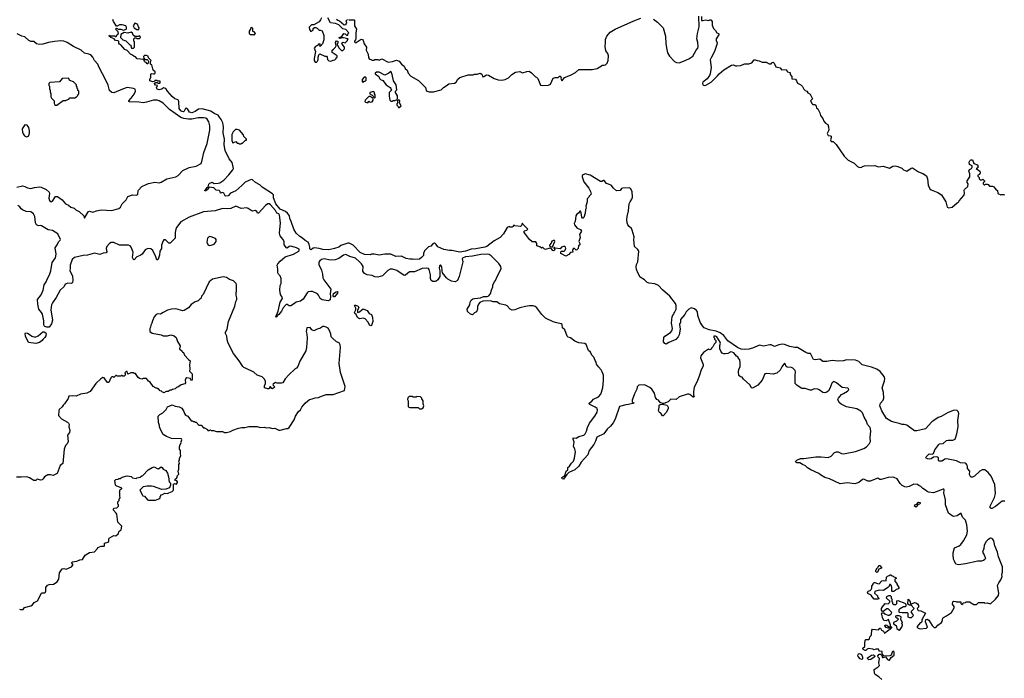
# Model space of a CAD drawing. Extents: x 2086813 to 2278017, y 548126 to 753336.
# Tile 368 of 461: x 2212413 to 2226553, y 669561 to 679022. Entities that reach past the tile are written whole.
import ezdxf

# ---------------------------------------------------------------- set-up
doc = ezdxf.new("R2010")
doc.units = 0

msp = doc.modelspace()

# ---------------------------------------------------------------- linework, layer by layer
at = {"layer": '0CON10XD'}
for points in [[(2216745, 679048), (2216735, 679020), (2216715, 678992), (2216635, 678950), (2216605, 678950), (2216572, 678915), (2216573, 678883), (2216592, 678852), (2216628, 678872), (2216630, 678895), (2216645, 678910), (2216665, 678910), (2216685, 678900), (2216715, 678870), (2216735, 678870), (2216755, 678860), (2216782, 678795), (2216782, 678735), (2216760, 678675), (2216742, 678658), (2216738, 678642), (2216725, 678640), (2216720, 678645), (2216730, 678655), (2216725, 678680), (2216718, 678672), (2216705, 678670), (2216688, 678652), (2216661, 678639), (2216642, 678615), (2216660, 678565), (2216642, 678465), (2216642, 678435), (2216654, 678414), (2216675, 678410), (2216690, 678425), (2216698, 678445), (2216698, 678485), (2216710, 678515), (2216725, 678530), (2216795, 678500), (2216818, 678498), (2216830, 678485), (2216832, 678452), (2216855, 678430), (2216882, 678428), (2216915, 678442), (2216940, 678445), (2216960, 678465), (2216960, 678475), (2216970, 678485), (2216970, 678505), (2216902, 678552), (2216900, 678585), (2216922, 678598), (2216950, 678625), (2216960, 678645), (2216950, 678695), (2216965, 678720), (2216980, 678715), (2216980, 678685), (2216970, 678675), (2216970, 678665), (2217001, 678611), (2217035, 678580), (2217055, 678580), (2217080, 678605), (2217080, 678625), (2217042, 678672), (2217040, 678685), (2217055, 678700), (2217085, 678690), (2217120, 678725), (2217120, 678735), (2217130, 678745), (2217065, 678760), (2217025, 678760), (2217018, 678752), (2217005, 678750), (2217000, 678765), (2217038, 678782), (2217068, 678822), (2217085, 678820), (2217105, 678800), (2217125, 678800), (2217130, 678825), (2217140, 678835), (2217095, 678880), (2217055, 678890), (2216997, 678947), (2216949, 678969), (2216877, 678977), (2216837, 679047)], [(2216965, 679030), (2216983, 679013), (2217007, 679007), (2217075, 678950), (2217100, 678955), (2217100, 678965), (2217110, 678975), (2217100, 679005), (2217123, 679027)], [(2217137, 679027), (2217145, 679020), (2217215, 679020), (2217220, 679015), (2217220, 678935), (2217252, 678885), (2217241, 678835), (2217242, 678748), (2217237, 678733), (2217220, 678715), (2217220, 678705), (2217233, 678693), (2217247, 678693), (2217315, 678740), (2217335, 678738), (2217348, 678725), (2217360, 678675), (2217392, 678625), (2217388, 678585), (2217416, 678525), (2217423, 678475), (2217437, 678457), (2217455, 678450), (2217475, 678440), (2217505, 678440), (2217515, 678450), (2217555, 678450), (2217575, 678440), (2217615, 678462), (2217704, 678414), (2217765, 678420), (2217825, 678439), (2217862, 678425), (2217894, 678384), (2217935, 678353), (2217951, 678321), (2217976, 678295), (2217994, 678254), (2218032, 678212), (2218140, 678150), (2218239, 678049), (2218252, 678005), (2218264, 677994), (2218295, 677988), (2218355, 677986), (2218465, 678016), (2218501, 678049), (2218540, 678070), (2218575, 678103), (2218655, 678112), (2218680, 678125), (2218704, 678166), (2218735, 678190), (2218855, 678230), (2218925, 678230), (2218945, 678238), (2218985, 678240), (2219025, 678256), (2219050, 678240), (2219062, 678202), (2219078, 678205), (2219115, 678230), (2219145, 678226), (2219225, 678176), (2219285, 678156), (2219335, 678152), (2219387, 678163), (2219434, 678186), (2219483, 678237), (2219535, 678269), (2219595, 678276), (2219635, 678260), (2219695, 678279), (2219731, 678281), (2219765, 678260), (2219822, 678202), (2219835, 678198), (2219855, 678178), (2219893, 678083), (2219917, 678077), (2220007, 678083), (2220036, 678095), (2220075, 678180), (2220105, 678192), (2220145, 678192), (2220165, 678210), (2220175, 678210), (2220187, 678197), (2220184, 678184), (2220192, 678152), (2220205, 678142), (2220237, 678193), (2220325, 678226), (2220393, 678265), (2220445, 678306), (2220635, 678308), (2220705, 678319), (2220785, 678370), (2220805, 678368), (2220828, 678375), (2220852, 678398), (2220866, 678434), (2220869, 678505), (2220858, 678535), (2220831, 678575), (2220819, 678635), (2220827, 678695), (2220824, 678736), (2220847, 678785), (2220895, 678842), (2220965, 678888), (2221235, 679008), (2221335, 679043)], [(2221515, 679029), (2221575, 678985), (2221653, 678903), (2221688, 678785), (2221694, 678675), (2221705, 678593), (2221716, 678545), (2221745, 678496), (2221815, 678423), (2221845, 678406), (2221886, 678404), (2221948, 678425), (2222025, 678462), (2222080, 678500), (2222126, 678585), (2222150, 678615), (2222156, 678635), (2222154, 678695), (2222138, 678745), (2222146, 678824), (2222172, 678918), (2222164, 679075)], [(2222207, 679067), (2222205, 679010), (2222225, 679010), (2222265, 679022), (2222305, 679012), (2222325, 679022), (2222339, 679019), (2222356, 678995), (2222359, 678945), (2222377, 678895), (2222406, 678866), (2222424, 678834), (2222450, 678825), (2222460, 678815), (2222417, 678745), (2222416, 678725), (2222428, 678688), (2222426, 678665), (2222389, 678565), (2222346, 678485)], [(2216578, 675755), (2216571, 675795), (2216558, 675828), (2216515, 675851), (2216475, 675885), (2216437, 675907), (2216384, 675955), (2216351, 676015), (2216314, 676125), (2216294, 676164), (2216286, 676205), (2216258, 676245), (2216228, 676268), (2216155, 676300), (2216090, 676375), (2216058, 676465), (2216058, 676505), (2216043, 676523), (2215895, 676615), (2215861, 676651), (2215800, 676685), (2215755, 676721), (2215735, 676727), (2215651, 676689), (2215605, 676638), (2215518, 676565), (2215475, 676544), (2215442, 676528), (2215405, 676490), (2215375, 676488), (2215365, 676490), (2215345, 676528), (2215325, 676538), (2215295, 676530), (2215290, 676555), (2215278, 676568), (2215233, 676573), (2215199, 676609), (2215132, 676618), (2215115, 676583), (2215085, 676562), (2215072, 676565), (2215073, 676575), (2215087, 676583), (2215105, 676613), (2215120, 676620), (2215130, 676660), (2215145, 676676), (2215175, 676687), (2215205, 676670), (2215265, 676676), (2215285, 676681), (2215345, 676715), (2215416, 676794), (2215474, 676865), (2215482, 676885), (2215462, 676972), (2215422, 677025), (2215366, 677145), (2215350, 677225), (2215353, 677307), (2215337, 677395), (2215338, 677485), (2215331, 677541), (2215308, 677588), (2215275, 677634), (2215261, 677651), (2215206, 677675), (2215159, 677709), (2215035, 677740), (2214983, 677737), (2214935, 677704), (2214885, 677684), (2214853, 677693), (2214825, 677740), (2214805, 677749), (2214793, 677745), (2214774, 677706), (2214765, 677699), (2214745, 677701), (2214725, 677714), (2214702, 677745), (2214700, 677845), (2214694, 677864), (2214675, 677877), (2214642, 677885), (2214605, 677918), (2214537, 677995), (2214514, 678034), (2214477, 678043), (2214453, 678025), (2214415, 678014), (2214386, 678025), (2214380, 678045), (2214390, 678075), (2214365, 678082), (2214348, 678105), (2214348, 678112), (2214365, 678122), (2214385, 678120), (2214395, 678110), (2214425, 678110), (2214430, 678115), (2214428, 678138), (2214395, 678140), (2214385, 678150), (2214355, 678150), (2214348, 678132), (2214325, 678128), (2214284, 678144), (2214282, 678165), (2214294, 678195), (2214295, 678240), (2214305, 678250), (2214335, 678242), (2214350, 678245), (2214360, 678255), (2214360, 678275), (2214330, 678295), (2214310, 678375), (2214290, 678385), (2214290, 678415), (2214300, 678435), (2214262, 678472), (2214258, 678498), (2214235, 678510), (2214203, 678507), (2214190, 678495), (2214195, 678470), (2214212, 678452), (2214245, 678450), (2214258, 678438), (2214262, 678425), (2214255, 678390), (2214245, 678390), (2214227, 678407), (2214215, 678410), (2214203, 678423), (2214195, 678450), (2214102, 678462), (2214078, 678488), (2214055, 678492), (2214035, 678512), (2214002, 678525), (2213955, 678580), (2213922, 678595), (2213865, 678660), (2213845, 678670), (2213838, 678685), (2213837, 678707), (2213825, 678720), (2213790, 678725), (2213768, 678748), (2213720, 678765), (2213700, 678785), (2213705, 678800), (2213715, 678790), (2213775, 678790), (2213785, 678780), (2213798, 678782), (2213810, 678795), (2213812, 678808), (2213830, 678825), (2213828, 678848), (2213790, 678885), (2213802, 678898), (2213835, 678880), (2213843, 678887), (2213865, 678888), (2213905, 678872), (2213940, 678885), (2213947, 678893), (2213948, 678915), (2213935, 678932), (2213885, 678950), (2213845, 678950), (2213815, 678930), (2213805, 678930), (2213758, 678995), (2213750, 679025)], [(2214125, 678880), (2214130, 678905), (2214118, 678918), (2214106, 678956), (2214065, 678972), (2214042, 678935), (2214058, 678905), (2214095, 678880), (2214125, 678880)], [(2215775, 678802), (2215800, 678825), (2215778, 678848), (2215762, 678852), (2215760, 678895), (2215745, 678910), (2215730, 678895), (2215730, 678885), (2215710, 678855), (2215710, 678825), (2215725, 678810), (2215765, 678810), (2215775, 678802)], [(2212374, 676616), (2212455, 676634), (2212485, 676628), (2212525, 676607), (2212575, 676598), (2212625, 676611), (2212695, 676619), (2212722, 676615), (2212795, 676582), (2212837, 676545), (2212843, 676525), (2212832, 676458), (2212839, 676425), (2212849, 676409), (2212865, 676407), (2212885, 676417), (2212926, 676484), (2212955, 676483), (2213024, 676435), (2213069, 676379), (2213115, 676356), (2213145, 676331), (2213195, 676314), (2213221, 676291), (2213265, 676269), (2213332, 676205), (2213345, 676170), (2213398, 676262), (2213415, 676274), (2213465, 676258), (2213515, 676276), (2213585, 676289), (2213735, 676282), (2213835, 676309), (2213860, 676330), (2213884, 676375), (2213940, 676435), (2213965, 676483), (2214035, 676507), (2214097, 676503), (2214110, 676515), (2214112, 676562), (2214118, 676575), (2214166, 676624), (2214228, 676655), (2214265, 676669), (2214355, 676686), (2214415, 676681), (2214445, 676689), (2214525, 676735), (2214655, 676766), (2214689, 676785), (2214755, 676855), (2214845, 676899), (2214945, 676920), (2215018, 676955), (2215030, 676985), (2215056, 677115), (2215104, 677245), (2215144, 677435), (2215144, 677495), (2215131, 677555), (2215104, 677595), (2215085, 677606), (2215055, 677613), (2214975, 677612), (2214885, 677594), (2214835, 677592), (2214772, 677602), (2214725, 677619), (2214563, 677733), (2214475, 677822), (2214415, 677856), (2214385, 677866), (2214334, 677864), (2214235, 677836), (2214185, 677830), (2214122, 677838), (2213990, 677840), (2213980, 677845), (2213980, 677855), (2214015, 677893), (2214056, 677954), (2214077, 677995), (2214073, 678023), (2214045, 678036), (2213955, 678046), (2213887, 678025), (2213765, 677970), (2213735, 677976), (2213701, 678005), (2213685, 678082), (2213652, 678152), (2213554, 678334), (2213535, 678385), (2213486, 678435), (2213463, 678483), (2213435, 678516), (2213408, 678528), (2213345, 678542), (2213298, 678585), (2213188, 678638), (2213095, 678694), (2213045, 678713), (2213005, 678718), (2212915, 678710), (2212826, 678694), (2212745, 678669), (2212695, 678668), (2212654, 678674), (2212615, 678710), (2212575, 678711), (2212545, 678724), (2212485, 678778), (2212445, 678784), (2212375, 678820)], [(2214045, 678612), (2214060, 678625), (2214060, 678705), (2214050, 678715), (2214052, 678748), (2214065, 678760), (2214085, 678760), (2214095, 678750), (2214135, 678750), (2214148, 678765), (2214145, 678780), (2214135, 678788), (2214115, 678780), (2214065, 678780), (2214042, 678802), (2214035, 678830), (2214015, 678842), (2213965, 678828), (2213915, 678840), (2213865, 678810), (2213862, 678765), (2213875, 678750), (2213893, 678733), (2213935, 678720), (2213995, 678660), (2214010, 678655), (2214013, 678623), (2214020, 678615), (2214045, 678612)], [(2222346, 678485), (2222331, 678445), (2222342, 678335), (2222328, 678245), (2222319, 678221), (2222286, 678174), (2222226, 678125), (2222219, 678105), (2222225, 678088), (2222235, 678080), (2222245, 678077), (2222265, 678083), (2222345, 678127), (2222436, 678214), (2222458, 678245), (2222525, 678302), (2222635, 678370), (2222665, 678372), (2222695, 678358), (2222713, 678357), (2222766, 678364), (2222827, 678387), (2222885, 678388), (2222928, 678402), (2222963, 678445), (2222975, 678446), (2223004, 678434), (2223035, 678432), (2223075, 678412), (2223135, 678410), (2223175, 678390), (2223205, 678390), (2223215, 678402), (2223235, 678410), (2223247, 678397), (2223273, 678343), (2223335, 678330), (2223355, 678302), (2223420, 678305), (2223440, 678275), (2223480, 678265), (2223480, 678235), (2223502, 678205), (2223502, 678172), (2223555, 678167), (2223570, 678145), (2223581, 678111), (2223630, 678085), (2223655, 678060), (2223676, 678026), (2223694, 678004), (2223718, 677995), (2223731, 677971), (2223765, 677950), (2223797, 677885), (2223772, 677855), (2223792, 677812), (2223805, 677802), (2223830, 677805), (2223845, 677792), (2223858, 677758), (2223875, 677740), (2223904, 677684), (2223916, 677646), (2223946, 677605), (2223962, 677565), (2223984, 677534), (2224017, 677517), (2224028, 677485), (2224032, 677435), (2224011, 677385), (2224025, 677360), (2224056, 677356), (2224065, 677350), (2224067, 677325), (2224057, 677295), (2224065, 677270), (2224095, 677272), (2224140, 677230), (2224255, 677060), (2224310, 677005), (2224395, 676959), (2224443, 676913), (2224475, 676901), (2224505, 676903), (2224518, 676915), (2224545, 676923), (2224695, 676928), (2224745, 676908), (2224816, 676916), (2224905, 676888), (2224954, 676916), (2224985, 676924), (2225025, 676914), (2225082, 676888), (2225106, 676866), (2225155, 676848), (2225215, 676890), (2225235, 676892), (2225320, 676835), (2225382, 676812), (2225435, 676778), (2225449, 676735), (2225462, 676645), (2225484, 676594), (2225505, 676577), (2225599, 676539), (2225653, 676505), (2225716, 676405), (2225735, 676330), (2225755, 676321), (2225805, 676330), (2225875, 676392), (2225895, 676400), (2225905, 676420), (2225971, 676499), (2225980, 676525), (2225978, 676575), (2225982, 676585), (2226028, 676625), (2226032, 676665), (2226022, 676685), (2226022, 676705), (2226058, 676765), (2226056, 676806), (2226044, 676846), (2226055, 676870), (2226080, 676885), (2226092, 676905), (2226090, 676925), (2226055, 676940), (2226050, 676975), (2226057, 676993), (2226075, 677010), (2226095, 677010), (2226117, 676957), (2226167, 676935), (2226176, 676904), (2226165, 676890), (2226150, 676885), (2226202, 676845), (2226208, 676822), (2226195, 676800), (2226175, 676790), (2226173, 676775), (2226190, 676755), (2226192, 676735), (2226205, 676720), (2226235, 676720), (2226245, 676730), (2226270, 676705), (2226268, 676692), (2226250, 676685), (2226250, 676665), (2226265, 676650), (2226275, 676650), (2226285, 676660), (2226305, 676660), (2226320, 676655), (2226343, 676633), (2226385, 676630), (2226405, 676620), (2226415, 676600), (2226435, 676580), (2226455, 676570), (2226460, 676525), (2226505, 676508), (2226515, 676512), (2226545, 676510), (2226555, 676500)], [(2212945, 677793), (2213035, 677860), (2213075, 677860), (2213082, 677868), (2213118, 677882), (2213135, 677900), (2213205, 677900), (2213228, 677912), (2213248, 677932), (2213250, 677945), (2213260, 677955), (2213260, 677995), (2213250, 678005), (2213250, 678025), (2213240, 678035), (2213240, 678055), (2213230, 678065), (2213227, 678087), (2213185, 678130), (2213135, 678150), (2213112, 678182), (2213023, 678177), (2212985, 678130), (2212845, 678120), (2212830, 678105), (2212830, 678075), (2212840, 678065), (2212840, 678025), (2212850, 678015), (2212850, 677985), (2212860, 677955), (2212860, 677915), (2212870, 677895), (2212910, 677855), (2212908, 677825), (2212915, 677802), (2212925, 677793), (2212945, 677793)], [(2217345, 678120), (2217362, 678138), (2217375, 678140), (2217390, 678155), (2217387, 678187), (2217375, 678200), (2217360, 678195), (2217332, 678165), (2217330, 678135), (2217345, 678120)], [(2217765, 677850), (2217775, 677860), (2217805, 677860), (2217812, 677868), (2217828, 677872), (2217838, 677892), (2217838, 677928), (2217810, 677975), (2217810, 677995), (2217828, 678015), (2217819, 678085), (2217779, 678145), (2217763, 678235), (2217750, 678275), (2217742, 678278), (2217716, 678254), (2217655, 678223), (2217575, 678268), (2217535, 678270), (2217520, 678255), (2217520, 678245), (2217570, 678205), (2217580, 678175), (2217593, 678163), (2217629, 678149), (2217678, 678085), (2217735, 678048), (2217743, 678035), (2217752, 678008), (2217720, 677975), (2217720, 677925), (2217730, 677865), (2217745, 677852), (2217765, 677850)], [(2217415, 677830), (2217425, 677850), (2217435, 677840), (2217455, 677838), (2217476, 677844), (2217490, 677865), (2217488, 677888), (2217445, 677920), (2217425, 677920), (2217373, 677867), (2217372, 677845), (2217380, 677835), (2217415, 677830)], [(2217515, 677900), (2217520, 677905), (2217520, 677945), (2217510, 677955), (2217508, 677978), (2217495, 677990), (2217442, 677978), (2217440, 677955), (2217475, 677940), (2217490, 677925), (2217492, 677912), (2217502, 677902), (2217515, 677900)], [(2217865, 677760), (2217890, 677785), (2217868, 677828), (2217870, 677855), (2217855, 677870), (2217840, 677855), (2217840, 677825), (2217830, 677815), (2217830, 677795), (2217850, 677775), (2217852, 677762), (2217865, 677760)], [(2212511, 677341), (2212525, 677342), (2212542, 677355), (2212552, 677395), (2212552, 677425), (2212542, 677472), (2212535, 677490), (2212520, 677505), (2212485, 677510), (2212450, 677455), (2212453, 677405), (2212462, 677382), (2212484, 677354), (2212511, 677341)], [(2215595, 677240), (2215602, 677248), (2215615, 677250), (2215655, 677290), (2215668, 677292), (2215670, 677305), (2215630, 677345), (2215625, 677370), (2215568, 677435), (2215535, 677447), (2215510, 677445), (2215477, 677413), (2215460, 677375), (2215458, 677285), (2215475, 677250), (2215482, 677258), (2215515, 677270), (2215535, 677250), (2215555, 677250), (2215565, 677240), (2215595, 677240)], [(2226562, 672108), (2226525, 672107), (2226425, 672028), (2226375, 671999), (2226365, 672000), (2226352, 672012), (2226350, 672035), (2226411, 672159), (2226426, 672216), (2226416, 672345), (2226365, 672466), (2226320, 672520), (2226275, 672554), (2226235, 672556), (2226203, 672537), (2226125, 672466), (2226095, 672452), (2226075, 672451), (2226055, 672490), (2226056, 672535), (2226023, 672575), (2226027, 672605), (2226020, 672625), (2226005, 672642), (2225990, 672650), (2225925, 672658), (2225865, 672684), (2225724, 672716), (2225699, 672711), (2225682, 672695), (2225655, 672682), (2225615, 672680), (2225608, 672688), (2225609, 672729), (2225595, 672739), (2225575, 672743), (2225535, 672740), (2225502, 672715), (2225482, 672708), (2225448, 672715), (2225430, 672725), (2225427, 672735), (2225432, 672745), (2225475, 672784), (2225515, 672783), (2225538, 672792), (2225556, 672845), (2225615, 672918), (2225625, 672928), (2225674, 672936), (2225725, 672976), (2225745, 672981), (2225815, 672980), (2225846, 672995), (2225873, 673075), (2225893, 673175), (2225885, 673265), (2225898, 673365), (2225889, 673395), (2225875, 673408), (2225835, 673412), (2225745, 673380), (2225648, 673322), (2225605, 673307), (2225541, 673265), (2225514, 673245), (2225423, 673147), (2225296, 673114), (2225265, 673118), (2225154, 673196), (2225115, 673206), (2225085, 673206), (2225045, 673224), (2224988, 673238), (2224935, 673251), (2224861, 673295), (2224795, 673404), (2224766, 673475), (2224776, 673515), (2224815, 673555), (2224825, 673585), (2224818, 673668), (2224798, 673735), (2224833, 673835), (2224837, 673865), (2224827, 673895), (2224770, 673970), (2224725, 674001), (2224645, 674030), (2224512, 674062), (2224465, 674114), (2224415, 674129), (2224285, 674135), (2224244, 674124), (2224165, 674118), (2224082, 674128), (2224005, 674112), (2223945, 674114), (2223905, 674148), (2223835, 674138), (2223815, 674142), (2223768, 674228), (2223735, 674229), (2223705, 674241), (2223585, 674312), (2223545, 674312), (2223475, 674328), (2223395, 674358), (2223365, 674359), (2223315, 674350), (2223255, 674326), (2223205, 674350), (2223185, 674353), (2223095, 674333), (2223038, 674345), (2222938, 674302), (2222885, 674289), (2222825, 674285), (2222775, 674291), (2222721, 674315), (2222581, 674411), (2222525, 674485), (2222475, 674525), (2222415, 674549), (2222315, 674565), (2222243, 674595), (2222217, 674625), (2222187, 674675), (2222153, 674775), (2222146, 674825), (2222135, 674845), (2222105, 674871), (2222055, 674881), (2222025, 674864), (2221985, 674826), (2221965, 674789), (2221905, 674715), (2221902, 674675), (2221888, 674642), (2221900, 674575), (2221886, 674495), (2221871, 674465), (2221835, 674426), (2221735, 674386), (2221695, 674361), (2221679, 674369), (2221658, 674395), (2221664, 674455), (2221676, 674475), (2221761, 674529), (2221779, 674551), (2221786, 674585), (2221774, 674665), (2221781, 674759), (2221822, 674825), (2221840, 674865), (2221842, 674915), (2221833, 674945), (2221749, 675049), (2221645, 675142), (2221585, 675205), (2221535, 675227), (2221455, 675237), (2221425, 675248), (2221386, 675285), (2221325, 675323), (2221295, 675374), (2221272, 675435), (2221268, 675472), (2221273, 675505), (2221290, 675545), (2221306, 675695), (2221292, 675722), (2221244, 675765), (2221233, 675863), (2221237, 675905), (2221211, 676001), (2221201, 676025), (2221165, 676050), (2221146, 676076), (2221137, 676105), (2221134, 676145), (2221139, 676195), (2221158, 676275), (2221168, 676375), (2221179, 676405), (2221205, 676445), (2221214, 676475), (2221207, 676555), (2221185, 676599), (2221165, 676607), (2221075, 676604), (2221054, 676596), (2221035, 676570), (2220985, 676566), (2220941, 676601), (2220905, 676643), (2220840, 676670), (2220805, 676710), (2220795, 676712), (2220772, 676698), (2220755, 676697), (2220605, 676789), (2220534, 676806), (2220503, 676795), (2220493, 676785), (2220489, 676765), (2220513, 676693), (2220585, 676600), (2220610, 676555), (2220620, 676515), (2220598, 676492), (2220590, 676485), (2220588, 676472), (2220563, 676447), (2220562, 676405), (2220542, 676345), (2220547, 676315), (2220537, 676295), (2220536, 676244), (2220515, 676180), (2220505, 676170), (2220495, 676172), (2220488, 676185), (2220476, 676246), (2220465, 676270), (2220455, 676270), (2220436, 676244), (2220412, 676228), (2220400, 676205), (2220390, 676125), (2220377, 676093), (2220380, 676075), (2220417, 676027), (2220465, 676008), (2220480, 675985), (2220453, 675935), (2220460, 675895), (2220442, 675835), (2220457, 675805), (2220455, 675790), (2220438, 675772), (2220432, 675735), (2220415, 675718), (2220403, 675713), (2220375, 675738), (2220361, 675729), (2220352, 675705), (2220358, 675682), (2220325, 675680), (2220299, 675651), (2220255, 675623), (2220183, 675665), (2220184, 675686), (2220192, 675698), (2220232, 675698), (2220249, 675711), (2220256, 675735), (2220250, 675755), (2220235, 675769), (2220194, 675756), (2220175, 675730), (2220105, 675740), (2220095, 675750), (2220085, 675750), (2220082, 675742), (2220100, 675725), (2220095, 675710), (2220085, 675703), (2220070, 675705), (2220050, 675730), (2220025, 675738), (2219965, 675723), (2219945, 675730), (2219925, 675750), (2219915, 675750), (2219905, 675740), (2219885, 675760), (2219840, 675775), (2219840, 675805), (2219825, 675830), (2219775, 675830), (2219734, 675864), (2219675, 675942), (2219658, 675965), (2219658, 675982), (2219665, 675990), (2219695, 676000), (2219710, 676015), (2219640, 676085), (2219635, 676100), (2219623, 676087), (2219620, 676065), (2219605, 676050), (2219525, 676060), (2219518, 676068), (2219505, 676070), (2219498, 676052), (2219485, 676040), (2219458, 676042), (2219445, 676050), (2219415, 676038), (2219361, 675945), (2219315, 675895), (2219225, 675845), (2219120, 675765), (2219095, 675754), (2218965, 675730), (2218895, 675728), (2218815, 675697), (2218735, 675683), (2218617, 675707), (2218585, 675706), (2218505, 675722), (2218417, 675757), (2218394, 675795), (2218375, 675812), (2218365, 675813), (2218345, 675804), (2218319, 675771), (2218283, 675757), (2218226, 675704), (2218211, 675665), (2218211, 675635), (2218184, 675605), (2218155, 675583), (2218075, 675578), (2218055, 675584), (2218015, 675581), (2217965, 675592), (2217895, 675624), (2217815, 675619), (2217745, 675654), (2217655, 675656), (2217575, 675639), (2217504, 675654), (2217467, 675653), (2217445, 675643), (2217365, 675651), (2217305, 675679), (2217202, 675782), (2217145, 675814), (2217125, 675813), (2217025, 675777), (2216995, 675755), (2216935, 675734), (2216855, 675715), (2216765, 675719), (2216715, 675735), (2216645, 675746), (2216628, 675742), (2216605, 675720), (2216595, 675718), (2216582, 675732), (2216578, 675755)], [(2212992, 675135), (2212938, 675032), (2212883, 674957), (2212868, 674925), (2212861, 674855), (2212886, 674705), (2212871, 674655), (2212835, 674607), (2212805, 674606), (2212775, 674614), (2212764, 674625), (2212758, 674645), (2212762, 674695), (2212741, 674791), (2212728, 674818), (2212688, 674865), (2212672, 674935), (2212670, 675005), (2212722, 675068), (2212752, 675135), (2212766, 675215), (2212794, 675256), (2212813, 675305), (2212842, 675355), (2212862, 675415), (2212878, 675535), (2212927, 675603), (2212938, 675652), (2212920, 675745), (2212950, 675790), (2212968, 675832), (2212996, 675854), (2213000, 675865), (2212960, 675945), (2212885, 675993), (2212824, 676004), (2212725, 676059), (2212705, 676064), (2212685, 676061), (2212655, 676073), (2212639, 676105), (2212632, 676195), (2212609, 676235), (2212572, 676262), (2212505, 676268), (2212455, 676290), (2212436, 676305), (2212416, 676336), (2212385, 676353)], [(2223557, 672675), (2223572, 672695), (2223625, 672720), (2223675, 672720), (2223845, 672744), (2223924, 672744), (2224025, 672734), (2224066, 672754), (2224114, 672806), (2224144, 672816), (2224165, 672813), (2224215, 672790), (2224245, 672788), (2224415, 672820), (2224537, 672863), (2224575, 672887), (2224617, 672935), (2224630, 672965), (2224628, 673018), (2224637, 673115), (2224629, 673165), (2224589, 673205), (2224574, 673255), (2224541, 673311), (2224516, 673375), (2224495, 673401), (2224435, 673434), (2224285, 673459), (2224209, 673499), (2224184, 673524), (2224162, 673565), (2224170, 673585), (2224215, 673640), (2224242, 673652), (2224300, 673685), (2224320, 673705), (2224318, 673718), (2224305, 673728), (2224225, 673740), (2224145, 673807), (2224115, 673820), (2224095, 673820), (2224075, 673802), (2224049, 673725), (2224030, 673690), (2224005, 673670), (2223978, 673662), (2223945, 673668), (2223895, 673706), (2223875, 673713), (2223822, 673718), (2223785, 673700), (2223765, 673699), (2223695, 673723), (2223645, 673724), (2223635, 673729), (2223573, 673773), (2223551, 673795), (2223549, 673915), (2223556, 673965), (2223550, 673985), (2223515, 674016), (2223495, 674026), (2223435, 674029), (2223421, 674041), (2223405, 674080), (2223395, 674090), (2223356, 674034), (2223335, 673988), (2223288, 673945), (2223235, 673931), (2223145, 673940), (2223113, 673937), (2223078, 673842), (2223015, 673772), (2222935, 673730), (2222922, 673735), (2222900, 673775), (2222808, 673858), (2222788, 673885), (2222763, 673893), (2222743, 673913), (2222734, 673965), (2222739, 673995), (2222759, 674041), (2222760, 674095), (2222757, 674137), (2222730, 674165), (2222730, 674175), (2222705, 674188), (2222667, 674237), (2222645, 674248), (2222625, 674249), (2222585, 674226), (2222545, 674220), (2222525, 674220), (2222502, 674232), (2222480, 674260), (2222470, 674295), (2222469, 674341), (2222479, 674375), (2222475, 674390), (2222426, 674465), (2222408, 674475), (2222384, 674476), (2222380, 674455), (2222390, 674445), (2222390, 674435), (2222410, 674415), (2222410, 674385), (2222385, 674360), (2222368, 674322), (2222350, 674305), (2222345, 674290), (2222325, 674282), (2222305, 674288), (2222275, 674272), (2222235, 674242), (2222194, 674195), (2222191, 674165), (2222227, 674067), (2222228, 674045), (2222198, 673992), (2222177, 673915), (2222142, 673825), (2222100, 673745), (2222088, 673675), (2222089, 673635), (2222098, 673608), (2222095, 673598), (2222085, 673600), (2222038, 673638), (2222025, 673644), (2222005, 673641), (2221883, 673607), (2221840, 673565), (2221765, 673572), (2221728, 673532), (2221665, 673510), (2221645, 673509), (2221612, 673522), (2221589, 673559), (2221565, 673568), (2221546, 673596), (2221528, 673655), (2221490, 673715), (2221465, 673741), (2221385, 673776), (2221305, 673773), (2221282, 673748), (2221276, 673714), (2221243, 673647), (2221209, 673555), (2221211, 673531), (2221238, 673512), (2221156, 673494), (2221118, 673492), (2221027, 673465), (2220967, 673285), (2220938, 673232), (2220896, 673185), (2220850, 673140), (2220803, 673075), (2220701, 673025), (2220684, 672966), (2220660, 672920), (2220589, 672835), (2220579, 672785), (2220570, 672770), (2220475, 672666), (2220441, 672609), (2220385, 672556), (2220301, 672519), (2220271, 672489), (2220225, 672420), (2220202, 672425), (2220198, 672445), (2220244, 672476), (2220259, 672535), (2220283, 672555), (2220285, 672588), (2220309, 672611), (2220336, 672654), (2220365, 672680), (2220381, 672725), (2220393, 672815), (2220386, 672855), (2220366, 672895), (2220374, 672955), (2220361, 672995), (2220363, 673015), (2220405, 673010), (2220445, 673036), (2220515, 673056), (2220535, 673072), (2220555, 673110), (2220569, 673165), (2220595, 673228), (2220675, 673325), (2220706, 673384), (2220711, 673415), (2220705, 673435), (2220677, 673457), (2220603, 673495), (2220592, 673505), (2220592, 673515), (2220628, 673542), (2220655, 673572), (2220724, 673605), (2220758, 673642), (2220787, 673735), (2220798, 673838), (2220796, 673915), (2220780, 673965), (2220764, 673994), (2220724, 674034), (2220697, 674075), (2220692, 674105), (2220676, 674126), (2220658, 674175), (2220632, 674202), (2220610, 674245), (2220582, 674272), (2220550, 674355), (2220530, 674370), (2220445, 674380), (2220385, 674404), (2220322, 674452), (2220292, 674462), (2220275, 674478), (2220240, 674565), (2220210, 674595), (2220202, 674642), (2220190, 674655), (2220125, 674667), (2220075, 674684), (2219965, 674736), (2219910, 674785), (2219842, 674882), (2219815, 674900), (2219785, 674910), (2219735, 674911), (2219675, 674902), (2219595, 674882), (2219525, 674856), (2219485, 674851), (2219457, 674865), (2219415, 674912), (2219395, 674922), (2219305, 674942), (2219267, 674967), (2219215, 674970), (2219175, 674983), (2219065, 674979), (2219020, 674960), (2219002, 674938), (2218988, 674902), (2218990, 674865), (2218975, 674828), (2218945, 674810), (2218915, 674782), (2218885, 674790), (2218842, 674832), (2218838, 674865), (2218877, 674925), (2218883, 674965), (2218897, 674993), (2218920, 675010), (2218944, 675016), (2219033, 675027), (2219074, 675046), (2219125, 675048), (2219150, 675055), (2219178, 675095), (2219183, 675127), (2219207, 675183), (2219208, 675212), (2219230, 675255), (2219248, 675275), (2219270, 675335), (2219327, 675445), (2219322, 675475), (2219295, 675522), (2219182, 675632), (2219155, 675650), (2219135, 675656), (2219035, 675649), (2218917, 675623), (2218815, 675616), (2218774, 675595), (2218769, 675585), (2218775, 675545), (2218760, 675465), (2218723, 675335), (2218699, 675275), (2218665, 675258), (2218615, 675265), (2218563, 675293), (2218543, 675313), (2218487, 675385), (2218478, 675415), (2218476, 675474), (2218455, 675500), (2218444, 675485), (2218438, 675455), (2218446, 675415), (2218446, 675335), (2218418, 675285), (2218396, 675264), (2218381, 675259), (2218345, 675261), (2218324, 675275), (2218312, 675305), (2218313, 675355), (2218292, 675432), (2218285, 675446), (2218254, 675454), (2218195, 675450), (2218085, 675400), (2218012, 675398), (2217955, 675354), (2217935, 675346), (2217829, 675419), (2217765, 675438), (2217735, 675439), (2217699, 675421), (2217625, 675342), (2217555, 675322), (2217515, 675328), (2217475, 675348), (2217405, 675356), (2217365, 675376), (2217342, 675412), (2217344, 675475), (2217323, 675515), (2217295, 675546), (2217235, 675597), (2217152, 675622), (2217095, 675651), (2217065, 675639), (2216998, 675592), (2216945, 675573), (2216875, 675567), (2216785, 675587), (2216745, 675578), (2216722, 675558), (2216711, 675539), (2216710, 675505), (2216748, 675425), (2216763, 675365), (2216768, 675315), (2216779, 675285), (2216880, 675150), (2216870, 675085), (2216878, 675045), (2216870, 675000), (2216845, 674986), (2216755, 674996), (2216728, 675015), (2216705, 675065), (2216690, 675085), (2216617, 675117), (2216595, 675120), (2216558, 675112), (2216540, 675100), (2216484, 675006), (2216445, 674980), (2216385, 674966), (2216345, 674934), (2216305, 674913), (2216282, 674912), (2216255, 674930), (2216241, 674929), (2216198, 674882), (2216175, 674836), (2216135, 674786), (2216111, 674769), (2216105, 674753), (2216095, 674748), (2216091, 674755), (2216127, 674834), (2216153, 674965), (2216187, 675015), (2216182, 675035), (2216158, 675075), (2216150, 675135), (2216156, 675205), (2216169, 675235), (2216169, 675305), (2216156, 675345), (2216129, 675369), (2216120, 675385), (2216121, 675439), (2216111, 675495), (2216121, 675515), (2216155, 675555), (2216225, 675614), (2216345, 675655), (2216420, 675695), (2216428, 675705), (2216426, 675726), (2216388, 675745), (2216305, 675770), (2216284, 675765), (2216255, 675740), (2216244, 675744), (2216209, 675789), (2216210, 675835), (2216190, 675870), (2216155, 675915), (2216144, 675955), (2216160, 676105), (2216146, 676215), (2216135, 676231), (2216105, 676244), (2216085, 676280), (2216015, 676363), (2215995, 676378), (2215975, 676376), (2215945, 676354), (2215843, 676243), (2215830, 676245), (2215818, 676265), (2215795, 676280), (2215755, 676274), (2215735, 676279), (2215695, 676310), (2215675, 676318), (2215595, 676310), (2215515, 676342), (2215445, 676311), (2215395, 676306), (2215325, 676310), (2215218, 676278), (2215055, 676261), (2214845, 676185), (2214725, 676118), (2214665, 676036), (2214655, 676013), (2214645, 675965), (2214646, 675885), (2214638, 675872), (2214575, 675811), (2214555, 675814), (2214505, 675860), (2214485, 675858), (2214473, 675845), (2214450, 675785), (2214449, 675735), (2214424, 675695), (2214420, 675640), (2214408, 675595), (2214395, 675573), (2214385, 675573), (2214377, 675585), (2214369, 675615), (2214325, 675708), (2214295, 675729), (2214266, 675734), (2214245, 675732), (2214213, 675715), (2214172, 675655), (2214145, 675634), (2214094, 675616), (2214058, 675572), (2214045, 675579), (2214031, 675605), (2214044, 675685), (2214015, 675755), (2213998, 675775), (2213975, 675784), (2213845, 675784), (2213765, 675820), (2213745, 675822), (2213725, 675820), (2213702, 675808), (2213666, 675765), (2213656, 675735), (2213662, 675688), (2213655, 675672), (2213613, 675667), (2213565, 675651), (2213485, 675666), (2213385, 675638), (2213325, 675635), (2213201, 675605), (2213165, 675575), (2213137, 675495), (2213139, 675455), (2213131, 675415), (2213170, 675345), (2213176, 675274), (2213172, 675248), (2213156, 675234), (2213105, 675238), (2213080, 675230), (2213064, 675216), (2213046, 675184), (2212992, 675135)], [(2215145, 675780), (2215165, 675783), (2215205, 675798), (2215222, 675815), (2215233, 675835), (2215233, 675863), (2215225, 675878), (2215165, 675904), (2215145, 675907), (2215125, 675900), (2215109, 675885), (2215099, 675825), (2215113, 675795), (2215128, 675785), (2215145, 675780)], [(2220065, 675760), (2220100, 675835), (2220095, 675850), (2220075, 675850), (2220065, 675840), (2220055, 675840), (2220047, 675813), (2220020, 675785), (2220020, 675775), (2220035, 675760), (2220065, 675760)], [(2212410, 670555), (2212425, 670548), (2212465, 670550), (2212483, 670577), (2212575, 670603), (2212595, 670618), (2212621, 670649), (2212667, 670675), (2212727, 670783), (2212735, 670790), (2212775, 670790), (2212785, 670800), (2212790, 670815), (2212788, 670865), (2212812, 670898), (2212835, 670909), (2212900, 670915), (2212952, 670945), (2212973, 670985), (2212984, 671076), (2213025, 671132), (2213045, 671138), (2213079, 671131), (2213158, 671165), (2213178, 671185), (2213177, 671197), (2213161, 671221), (2213165, 671236), (2213235, 671244), (2213275, 671263), (2213313, 671267), (2213355, 671328), (2213390, 671355), (2213415, 671368), (2213485, 671380), (2213530, 671425), (2213535, 671440), (2213585, 671458), (2213625, 671460), (2213630, 671465), (2213630, 671505), (2213680, 671515), (2213692, 671528), (2213692, 671565), (2213700, 671575), (2213765, 671612), (2213795, 671608), (2213828, 671635), (2213842, 671675), (2213868, 671695), (2213878, 671745), (2213820, 671805), (2213807, 671917), (2213800, 671935), (2213760, 671975), (2213758, 671995), (2213770, 672005), (2213808, 672012), (2213832, 672035), (2213832, 672052), (2213822, 672065), (2213822, 672095), (2213840, 672115), (2213840, 672135), (2213858, 672155), (2213850, 672185), (2213850, 672225), (2213840, 672235), (2213850, 672245), (2213852, 672265), (2213865, 672280), (2213880, 672285), (2213880, 672295), (2213800, 672325), (2213788, 672335), (2213780, 672405), (2213793, 672417), (2213825, 672420), (2213835, 672430), (2213855, 672430), (2213885, 672450), (2213955, 672468), (2214015, 672460), (2214035, 672440), (2214085, 672430), (2214095, 672440), (2214145, 672450), (2214165, 672470), (2214180, 672475), (2214256, 672554), (2214315, 672590), (2214345, 672597), (2214385, 672574), (2214405, 672571), (2214447, 672597), (2214459, 672589), (2214472, 672565), (2214512, 672545), (2214537, 672507), (2214552, 672455), (2214560, 672385), (2214580, 672365), (2214580, 672335), (2214563, 672297), (2214514, 672276), (2214454, 672274), (2214335, 672318), (2214305, 672322), (2214245, 672322), (2214185, 672310), (2214140, 672265), (2214175, 672190), (2214183, 672183), (2214205, 672180), (2214250, 672125), (2214265, 672118), (2214365, 672120), (2214412, 672138), (2214428, 672152), (2214430, 672175), (2214440, 672185), (2214442, 672198), (2214465, 672202), (2214498, 672222), (2214535, 672218), (2214556, 672224), (2214603, 672247), (2214620, 672265), (2214622, 672348), (2214635, 672360), (2214665, 672350), (2214680, 672375), (2214680, 672385), (2214668, 672398), (2214652, 672402), (2214640, 672415), (2214668, 672442), (2214680, 672475), (2214700, 672495), (2214690, 672535), (2214700, 672565), (2214700, 672635), (2214710, 672645), (2214700, 672685), (2214710, 672695), (2214710, 672725), (2214728, 672755), (2214720, 672785), (2214720, 672835), (2214710, 672855), (2214708, 672885), (2214718, 672922), (2214737, 672953), (2214730, 672965), (2214740, 672985), (2214735, 673000), (2214595, 673008), (2214520, 673035), (2214474, 673064), (2214438, 673125), (2214422, 673175), (2214422, 673195), (2214404, 673234), (2214400, 673325), (2214425, 673350), (2214468, 673375), (2214518, 673425), (2214535, 673460), (2214605, 673488), (2214645, 673472), (2214705, 673462), (2214743, 673443), (2214772, 673395), (2214778, 673365), (2214795, 673342), (2214826, 673326), (2214875, 673260), (2214895, 673260), (2214905, 673250), (2214925, 673250), (2214935, 673240), (2214945, 673240), (2214985, 673200), (2215017, 673197), (2215055, 673160), (2215065, 673160), (2215110, 673135), (2215115, 673120), (2215135, 673120), (2215155, 673130), (2215165, 673120), (2215195, 673123), (2215239, 673109), (2215325, 673106), (2215355, 673094), (2215385, 673092), (2215440, 673105), (2215475, 673127), (2215555, 673156), (2215605, 673166), (2215645, 673166), (2215705, 673180), (2215825, 673180), (2215866, 673166), (2215925, 673171), (2215955, 673160), (2215995, 673164), (2216042, 673152), (2216075, 673153), (2216135, 673127), (2216155, 673124), (2216245, 673150), (2216265, 673150), (2216282, 673162), (2216356, 673274), (2216374, 673326), (2216417, 673395), (2216445, 673418), (2216463, 673455), (2216514, 673515), (2216551, 673549), (2216575, 673564), (2216615, 673574), (2216655, 673592), (2216705, 673593), (2216725, 673607), (2216814, 673636), (2216915, 673637), (2217080, 673695), (2217087, 673755), (2217021, 673955), (2217000, 674085), (2217021, 674315), (2217014, 674354), (2217000, 674380), (2216962, 674395), (2216903, 674445), (2216888, 674468), (2216880, 674510), (2216855, 674578), (2216842, 674592), (2216815, 674603), (2216785, 674617), (2216765, 674616), (2216724, 674586), (2216685, 674577), (2216635, 674553), (2216607, 674567), (2216585, 674600), (2216535, 674597), (2216528, 674545), (2216539, 674505), (2216542, 674445), (2216531, 674315), (2216520, 674265), (2216436, 674115), (2216408, 674042), (2216388, 674015), (2216368, 674005), (2216278, 673922), (2216227, 673865), (2216190, 673805), (2216175, 673800), (2216111, 673801), (2216085, 673810), (2216051, 673789), (2216048, 673778), (2216068, 673758), (2216070, 673745), (2216045, 673720), (2216032, 673722), (2216015, 673750), (2216003, 673747), (2215995, 673720), (2215975, 673718), (2215930, 673735), (2215928, 673765), (2215942, 673798), (2215942, 673825), (2215928, 673858), (2215895, 673892), (2215825, 673917), (2215777, 673957), (2215667, 674013), (2215632, 674025), (2215618, 674038), (2215564, 674124), (2215485, 674228), (2215406, 674375), (2215391, 674425), (2215387, 674475), (2215366, 674525), (2215391, 674575), (2215412, 674685), (2215501, 674905), (2215518, 674975), (2215529, 675001), (2215530, 675025), (2215520, 675065), (2215528, 675155), (2215528, 675215), (2215520, 675235), (2215485, 675270), (2215428, 675288), (2215385, 675318), (2215335, 675328), (2215180, 675295), (2215132, 675255), (2215048, 675075), (2215025, 675050), (2215017, 675023), (2215005, 675010), (2214977, 674983), (2214933, 674967), (2214875, 674930), (2214839, 674881), (2214777, 674843), (2214755, 674842), (2214655, 674867), (2214594, 674866), (2214535, 674849), (2214472, 674818), (2214435, 674792), (2214397, 674797), (2214375, 674787), (2214346, 674754), (2214318, 674695), (2214312, 674665), (2214294, 674636), (2214292, 674605), (2214282, 674585), (2214280, 674555), (2214284, 674544), (2214315, 674520), (2214445, 674497), (2214475, 674482), (2214535, 674482), (2214585, 674493), (2214633, 674483), (2214660, 674455), (2214678, 674398), (2214717, 674337), (2214708, 674295), (2214745, 674260), (2214750, 674245), (2214765, 674240), (2214782, 674205), (2214835, 674140), (2214862, 674122), (2214852, 674065), (2214857, 674005), (2214852, 673975), (2214892, 673935), (2214888, 673915), (2214888, 673842), (2214872, 673842), (2214865, 673870), (2214815, 673878), (2214801, 673869), (2214788, 673845), (2214792, 673805), (2214785, 673790), (2214734, 673776), (2214685, 673742), (2214665, 673738), (2214645, 673720), (2214608, 673708)], [(2216935, 675040), (2216925, 675040), (2216917, 675055), (2216922, 675088), (2216957, 675115), (2216975, 675118), (2216981, 675111), (2216978, 675095), (2216935, 675040)], [(2217455, 674623), (2217435, 674634), (2217417, 674677), (2217374, 674724), (2217345, 674734), (2217295, 674726), (2217263, 674745), (2217246, 674786), (2217225, 674802), (2217220, 674815), (2217240, 674855), (2217239, 674879), (2217222, 674915), (2217225, 674920), (2217235, 674922), (2217265, 674912), (2217282, 674895), (2217263, 674843), (2217263, 674823), (2217270, 674815), (2217295, 674827), (2217325, 674856), (2217345, 674867), (2217401, 674845), (2217434, 674804), (2217466, 674785), (2217481, 674745), (2217483, 674685), (2217465, 674630), (2217455, 674623)], [(2212645, 674373), (2212540, 674385), (2212498, 674478), (2212490, 674515), (2212498, 674522), (2212525, 674520), (2212565, 674497), (2212586, 674476), (2212635, 674461), (2212679, 674481), (2212745, 674538), (2212766, 674536), (2212787, 674525), (2212791, 674515), (2212788, 674482), (2212772, 674455), (2212745, 674430), (2212736, 674414), (2212695, 674383), (2212645, 674373)], [(2214608, 673708), (2214595, 673700), (2214575, 673700), (2214545, 673680), (2214515, 673680), (2214485, 673660), (2214478, 673668), (2214465, 673670), (2214448, 673688), (2214432, 673692), (2214405, 673720), (2214395, 673720), (2214385, 673730), (2214375, 673730), (2214330, 673755), (2214286, 673816), (2214265, 673830), (2214236, 673866), (2214185, 673868), (2214165, 673860), (2214135, 673870), (2214114, 673884), (2214075, 673940), (2214055, 673940), (2214045, 673950), (2214008, 673948), (2213965, 673930), (2213955, 673970), (2213942, 673968), (2213922, 673948), (2213930, 673935), (2213930, 673915), (2213915, 673900), (2213895, 673900), (2213885, 673910), (2213875, 673910), (2213865, 673900), (2213815, 673900), (2213805, 673910), (2213795, 673910), (2213765, 673880), (2213755, 673890), (2213735, 673890), (2213723, 673877), (2213695, 673810), (2213675, 673810), (2213638, 673865), (2213625, 673878), (2213605, 673880), (2213580, 673865), (2213508, 673795), (2213425, 673682), (2213375, 673658), (2213285, 673642), (2213225, 673613), (2213165, 673621), (2213120, 673615), (2213111, 673579), (2213057, 673503), (2213038, 673485), (2213025, 673462), (2212982, 673425), (2212973, 673405), (2212970, 673335), (2213015, 673288), (2213100, 673240), (2213116, 673225), (2213123, 673205), (2213118, 673175), (2213132, 673125), (2213126, 673094), (2213115, 673072), (2213100, 673055), (2213108, 672965), (2213095, 672930), (2213073, 672907), (2213050, 672855), (2213032, 672648), (2212995, 672620), (2212950, 672505), (2212896, 672474), (2212855, 672482), (2212818, 672482), (2212768, 672455), (2212752, 672425), (2212735, 672412), (2212715, 672410), (2212665, 672420), (2212645, 672403), (2212614, 672404), (2212555, 672442), (2212515, 672457), (2212435, 672450), (2212365, 672453)], [(2218153, 673433), (2218185, 673433), (2218208, 673445), (2218216, 673474), (2218208, 673505), (2218207, 673547), (2218190, 673575), (2218190, 673585), (2218170, 673605), (2218115, 673610), (2218105, 673600), (2218065, 673600), (2218055, 673608), (2218005, 673608), (2217985, 673590), (2217983, 673565), (2217992, 673545), (2217990, 673465), (2218000, 673455), (2218015, 673450), (2218135, 673450), (2218153, 673433)], [(2221655, 673330), (2221645, 673332), (2221619, 673369), (2221601, 673381), (2221587, 673407), (2221598, 673452), (2221596, 673475), (2221602, 673488), (2221615, 673496), (2221645, 673498), (2221705, 673483), (2221716, 673476), (2221728, 673455), (2221728, 673435), (2221702, 673385), (2221655, 673330)], [(2224794, 669544), (2224753, 669583), (2224697, 669617), (2224688, 669635), (2224682, 669688), (2224740, 669725), (2224760, 669745), (2224750, 669785), (2224760, 669845), (2224740, 669865), (2224738, 669885), (2224755, 669910), (2224775, 669910), (2224788, 669898), (2224802, 669862), (2224815, 669860), (2224845, 669870), (2224875, 669832), (2224895, 669820), (2224906, 669824), (2224928, 669862), (2224972, 669895), (2224972, 669935), (2224966, 669946), (2224955, 669950), (2224943, 669937), (2224928, 669895), (2224908, 669882), (2224825, 669880), (2224812, 669892), (2224810, 669905), (2224800, 669915), (2224797, 669947), (2224763, 669953), (2224750, 669965), (2224745, 669980), (2224708, 669982), (2224685, 669970), (2224665, 669980), (2224605, 669988), (2224585, 669980), (2224565, 669960), (2224555, 669960), (2224528, 669975), (2224522, 669995), (2224552, 670018), (2224548, 670055), (2224555, 670110), (2224565, 670120), (2224602, 670118), (2224615, 670130), (2224623, 670157), (2224640, 670175), (2224647, 670193), (2224650, 670255), (2224660, 670265), (2224745, 670260), (2224765, 670280), (2224775, 670280), (2224790, 670255), (2224819, 670239), (2224835, 670210), (2224895, 670260), (2224920, 670265), (2224920, 670280), (2224940, 670285), (2224938, 670298), (2224920, 670300), (2224917, 670327), (2224888, 670408), (2224855, 670388), (2224825, 670390), (2224803, 670433), (2224800, 670465), (2224790, 670485), (2224795, 670500), (2224825, 670500), (2224835, 670490), (2224885, 670470), (2224905, 670470), (2224915, 670480), (2224925, 670480), (2224940, 670505), (2224885, 670560), (2224865, 670560), (2224815, 670520), (2224802, 670522), (2224788, 670538), (2224792, 670565), (2224805, 670590), (2224840, 670635), (2224887, 670633), (2224910, 670655), (2224908, 670668), (2224860, 670715), (2224864, 670736), (2224895, 670750), (2224915, 670750), (2224928, 670738), (2224930, 670715), (2224940, 670705), (2224940, 670665), (2224950, 670655), (2224950, 670635), (2224962, 670622), (2224995, 670620), (2225010, 670635), (2225010, 670675), (2225025, 670680), (2225125, 670640), (2225140, 670625), (2225140, 670605), (2225135, 670590), (2225122, 670588), (2225105, 670588), (2225050, 670555), (2225040, 670545), (2225040, 670515), (2225045, 670510), (2225085, 670508), (2225158, 670508), (2225170, 670495), (2225170, 670445), (2225193, 670433), (2225220, 670435), (2225247, 670463), (2225240, 670485), (2225220, 670505), (2225220, 670525), (2225260, 670565), (2225215, 670610), (2225193, 670613), (2225170, 670625), (2225175, 670700), (2225190, 670685), (2225190, 670675), (2225200, 670665), (2225200, 670645), (2225212, 670632), (2225225, 670630), (2225265, 670651), (2225285, 670647), (2225305, 670632), (2225322, 670605), (2225320, 670585), (2225300, 670565), (2225314, 670534), (2225355, 670532), (2225420, 670495), (2225368, 670402), (2225368, 670372), (2225355, 670360), (2225345, 670360), (2225303, 670307), (2225302, 670295), (2225315, 670282), (2225345, 670274), (2225435, 670282), (2225450, 670295), (2225422, 670375), (2225428, 670405), (2225445, 670413), (2225469, 670395), (2225519, 670319), (2225545, 670293), (2225565, 670290), (2225576, 670294), (2225600, 670325), (2225649, 670361), (2225662, 670378), (2225670, 670425), (2225678, 670435), (2225725, 670458), (2225797, 670505), (2225833, 670575), (2225832, 670595), (2225808, 670625), (2225812, 670658), (2225825, 670670), (2225857, 670667), (2225865, 670660), (2225928, 670658), (2225930, 670635), (2225945, 670620), (2225958, 670632), (2225962, 670648), (2225995, 670650), (2226005, 670660), (2226055, 670660), (2226115, 670620), (2226155, 670620), (2226185, 670650), (2226265, 670650), (2226275, 670640), (2226305, 670648), (2226357, 670633), (2226425, 670698), (2226469, 670751), (2226474, 670785), (2226454, 670895), (2226474, 670935), (2226504, 670975), (2226521, 671025), (2226516, 671055), (2226526, 671086), (2226527, 671165), (2226468, 671308), (2226456, 671375), (2226418, 671465), (2226404, 671534), (2226385, 671563), (2226372, 671572), (2226355, 671574), (2226319, 671551), (2226295, 671527), (2226266, 671475), (2226261, 671425), (2226241, 671375), (2226266, 671335), (2226280, 671295), (2226282, 671285), (2226273, 671267), (2226255, 671253), (2226225, 671244), (2226175, 671244), (2225996, 671204), (2225895, 671193), (2225855, 671200), (2225840, 671245), (2225822, 671275), (2225819, 671335), (2225819, 671365), (2225840, 671435), (2225905, 671466), (2225927, 671485), (2225966, 671534), (2226017, 671623), (2226024, 671675), (2226016, 671766), (2225995, 671832), (2225954, 671874), (2225935, 671930), (2225925, 671930), (2225878, 671895), (2225825, 671887), (2225803, 671893), (2225752, 671932), (2225708, 672055), (2225710, 672125), (2225684, 672225), (2225689, 672265), (2225685, 672277), (2225675, 672279), (2225535, 672228), (2225465, 672236), (2225444, 672244), (2225422, 672265), (2225385, 672287), (2225355, 672317), (2225328, 672332), (2225305, 672344), (2225255, 672352), (2225185, 672319), (2225145, 672309), (2225125, 672310), (2225085, 672333), (2225059, 672359), (2225013, 672425), (2224974, 672444), (2224945, 672450), (2224886, 672446), (2224785, 672416), (2224768, 672418), (2224735, 672436), (2224625, 672391), (2224595, 672394), (2224535, 672424), (2224515, 672415), (2224465, 672372), (2224405, 672356), (2224295, 672368), (2224197, 672357), (2224045, 672428), (2223975, 672448), (2223915, 672482), (2223890, 672505), (2223775, 672558), (2223727, 672587), (2223700, 672615), (2223655, 672631), (2223615, 672656), (2223575, 672656), (2223558, 672665), (2223557, 672675)], [(2225285, 672022), (2225264, 672035), (2225270, 672055), (2225299, 672061), (2225314, 672085), (2225325, 672091), (2225344, 672085), (2225345, 672074), (2225335, 672064), (2225311, 672059), (2225298, 672032), (2225285, 672022)], [(2224725, 671080), (2224710, 671095), (2224710, 671115), (2224720, 671125), (2224720, 671135), (2224738, 671152), (2224740, 671165), (2224755, 671180), (2224765, 671180), (2224790, 671155), (2224790, 671145), (2224752, 671128), (2224740, 671115), (2224738, 671092), (2224725, 671080)], [(2224745, 670700), (2224685, 670700), (2224655, 670730), (2224640, 670755), (2224595, 670782), (2224588, 670795), (2224600, 670815), (2224627, 670823), (2224640, 670835), (2224650, 670855), (2224653, 670887), (2224670, 670915), (2224670, 670925), (2224685, 670940), (2224695, 670940), (2224733, 670923), (2224755, 670920), (2224795, 670960), (2224825, 670968), (2224858, 670962), (2224860, 671015), (2224875, 671030), (2224902, 671038), (2224915, 671050), (2224925, 671050), (2224942, 671032), (2224955, 671030), (2224968, 671018), (2224995, 671010), (2225000, 670995), (2224980, 670985), (2224980, 670955), (2225010, 670925), (2225010, 670915), (2225040, 670865), (2225038, 670852), (2225025, 670840), (2225002, 670838), (2224988, 670822), (2224975, 670820), (2224965, 670810), (2224945, 670810), (2224940, 670815), (2224940, 670865), (2224932, 670892), (2224918, 670908), (2224905, 670910), (2224900, 670885), (2224880, 670865), (2224817, 670823), (2224755, 670827), (2224695, 670810), (2224690, 670785), (2224730, 670745), (2224733, 670733), (2224750, 670715), (2224745, 670700)], [(2225045, 670253), (2225059, 670261), (2225087, 670305), (2225092, 670332), (2225080, 670355), (2225090, 670365), (2225068, 670405), (2225070, 670445), (2225045, 670460), (2225005, 670460), (2224990, 670455), (2224990, 670445), (2225005, 670430), (2225015, 670430), (2225030, 670415), (2225030, 670405), (2225005, 670380), (2224960, 670365), (2224960, 670345), (2224998, 670318), (2225012, 670275), (2225045, 670253)], [(2224920, 670280), (2224915, 670280), (2224885, 670280), (2224855, 670290), (2224838, 670315), (2224842, 670328), (2224867, 670327), (2224895, 670300), (2224920, 670300), (2224920, 670280)], [(2224505, 669832), (2224481, 669841), (2224454, 669874), (2224448, 669895), (2224460, 669915), (2224476, 669916), (2224502, 669905), (2224518, 669865), (2224517, 669843), (2224505, 669832)], [(2224608, 669828), (2224590, 669845), (2224590, 669855), (2224645, 669892), (2224675, 669898), (2224689, 669889), (2224692, 669875), (2224686, 669864), (2224635, 669832), (2224608, 669828)]]:
    msp.add_lwpolyline(points, dxfattribs=at)

doc.saveas('drawing.dxf')
